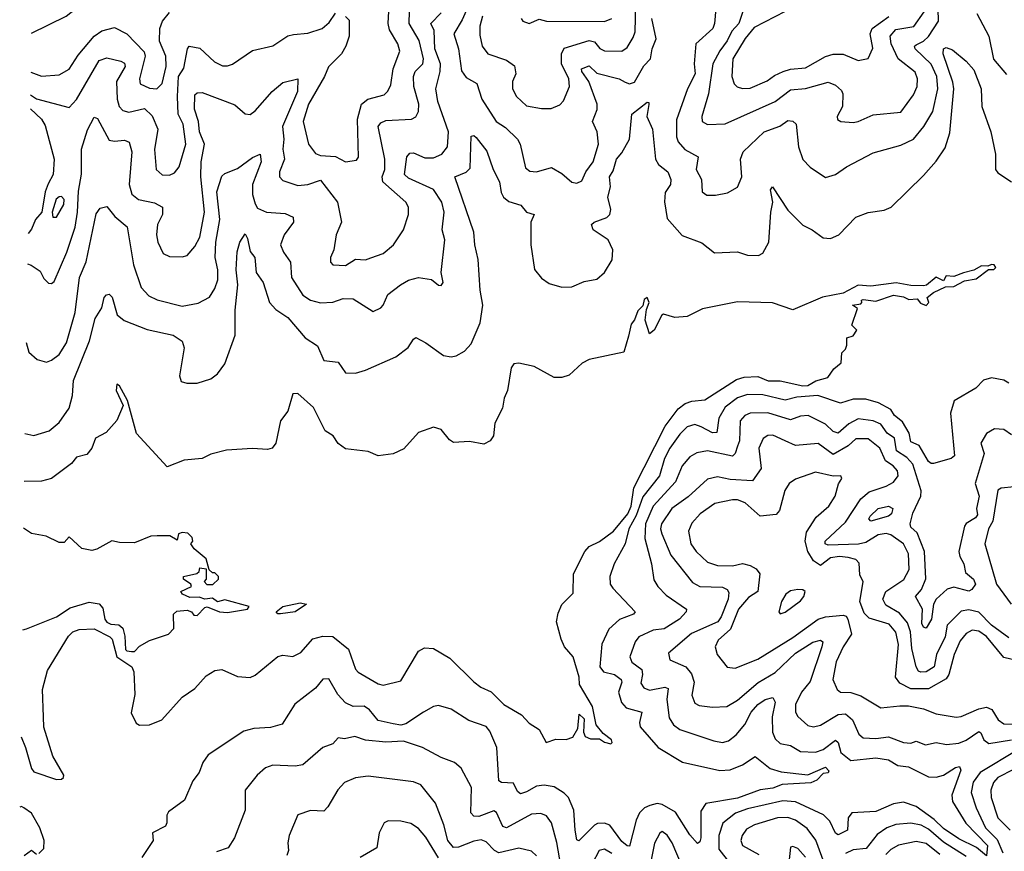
# Model space of a CAD drawing. Extents: x 1690054 to 1842981, y 782881 to 914114.
# Tile 285 of 656: x 1694018 to 1697936, y 891641 to 894951. Entities that reach past the tile are written whole.
import ezdxf

# ---------------------------------------------------------------- set-up
doc = ezdxf.new("R2010")
doc.units = 0

msp = doc.modelspace()

# ---------------------------------------------------------------- linework, layer by layer
at = {"layer": '0CON10XD'}
for points in [[(1694064.9, 894896.7), (1694203.3, 894965), (1694265, 895013.3), (1694306.1, 895033.9), (1694375, 895041.1), (1694395, 895049.2), (1694410, 895065), (1694410, 895075), (1694355, 895148), (1694345, 895156.9), (1694325, 895160.8), (1694310.9, 895149.1), (1694306.2, 895115), (1694288.1, 895081.9), (1694227.3, 895042.7), (1694165.9, 895044.1), (1694105, 895067.5), (1694070.1, 895067.2)], [(1696788.9, 894995), (1696783.6, 894935), (1696776.4, 894915), (1696708.9, 894855), (1696701.9, 894775), (1696706, 894735), (1696675.7, 894675), (1696631.5, 894551.5), (1696632.4, 894485), (1696638.3, 894465), (1696665, 894434), (1696718.5, 894405), (1696710.8, 894355), (1696730.9, 894315), (1696734.4, 894265), (1696752.7, 894252.7), (1696787, 894253), (1696835, 894262.2), (1696875, 894284.4), (1696891.6, 894325), (1696886.8, 894395), (1696897.7, 894425), (1696980.8, 894505), (1697042.7, 894527.3), (1697075, 894550), (1697095, 894547.5), (1697107.5, 894535), (1697117.8, 894445), (1697134.7, 894394.7), (1697163.7, 894363.7), (1697225, 894323.1), (1697265, 894334.4), (1697308.6, 894365), (1697415, 894421.3), (1697525, 894451.3), (1697575, 894475.4), (1697615.8, 894525), (1697651.9, 894585), (1697671.6, 894675), (1697668.2, 894725), (1697645, 894774.2), (1697581.2, 894835), (1697579.3, 894845), (1697585, 894851.1), (1697615, 894865.6), (1697635, 894884.3), (1697674.5, 894945), (1697670, 895095)], [(1695315, 894963.4), (1695328.9, 894948.9), (1695329.7, 894885), (1695316.3, 894845), (1695298.5, 894815), (1695247.1, 894762.9), (1695231.8, 894725), (1695167.8, 894615), (1695146.6, 894545), (1695167.9, 894455), (1695195, 894418.1), (1695215, 894410), (1695275, 894406.8), (1695315, 894385.6), (1695358, 894392), (1695366.9, 894403.1), (1695362.4, 894555), (1695378.9, 894615), (1695403.1, 894635), (1695468.8, 894651.2), (1695483.9, 894666.1), (1695495, 894692), (1695504.2, 894755), (1695530.7, 894825), (1695523.4, 894855), (1695490.3, 894910.3), (1695484.4, 894935), (1695490.2, 895035)], [(1695859.8, 894965), (1695849, 894925), (1695848.7, 894888.7), (1695859.1, 894845), (1695881.8, 894815), (1695955, 894790), (1695986.8, 894766.8), (1695993.1, 894735), (1695978.8, 894705), (1695980, 894675), (1695995.5, 894645), (1696035, 894607.5), (1696095, 894596.7), (1696133.4, 894596.6), (1696167.6, 894612.4), (1696182.1, 894627.9), (1696206.8, 894685), (1696203.2, 894715), (1696173.9, 894775), (1696174.3, 894815), (1696185, 894837.7), (1696285, 894867.3), (1696305, 894862.7), (1696326.3, 894836.3), (1696345, 894827.2), (1696414.1, 894825.9), (1696435, 894840.5), (1696459.8, 894880.2), (1696467.3, 894902.7), (1696470.4, 895009.6)], [(1694044, 893665.8), (1694055, 893627.5), (1694088.1, 893598.1), (1694125, 893588.2), (1694145, 893595.5), (1694175, 893618.5), (1694205, 893664.4), (1694239.6, 893785), (1694255.7, 893925), (1694282.9, 893987.1), (1694322.2, 894177.8), (1694339.1, 894200.9), (1694365, 894207.1), (1694397.2, 894167.3), (1694446, 894126), (1694471.2, 893975), (1694502, 893885), (1694532.2, 893852.2), (1694565, 893835.4), (1694665, 893810.4), (1694728, 893822), (1694774, 893846), (1694795, 893881.4), (1694806.2, 893915), (1694807.4, 893955), (1694796.3, 894005), (1694798.9, 894065), (1694814.3, 894155), (1694802.8, 894265), (1694822.2, 894327.8), (1694835, 894339.2), (1694885, 894357.9), (1694945, 894402.4), (1694975, 894415.6), (1694978.6, 894385), (1694945.2, 894295), (1694944.8, 894255), (1694955, 894217.5), (1694965, 894200.9), (1695000, 894185), (1695075, 894178.8), (1695107.1, 894165), (1695107.5, 894145), (1695070.6, 894095), (1695056.4, 894055), (1695067.5, 894025), (1695095.7, 893985.7), (1695099.7, 893925), (1695145.4, 893855), (1695175, 893834.7), (1695215, 893823.3), (1695265, 893827.1), (1695305, 893840.8), (1695345, 893840), (1695425, 893789.2), (1695455.4, 893804.6), (1695465.3, 893814.7), (1695482.6, 893857.4), (1695534.1, 893895.9), (1695565, 893914.5), (1695605, 893924.5), (1695656.9, 893916.9), (1695685, 893893.8), (1695695, 893893.3), (1695703.3, 893905), (1695695.6, 893945), (1695710, 894075), (1695700, 894115), (1695707.2, 894185), (1695698.2, 894225), (1695664.6, 894275), (1695565, 894320), (1695550, 894335), (1695559.3, 894405), (1695570.8, 894419.3), (1695585, 894420.6), (1695630.6, 894400.6), (1695665, 894400.5), (1695698.5, 894415), (1695720.5, 894445), (1695724.4, 894505), (1695681.7, 894625), (1695673.8, 894675), (1695692.1, 894745), (1695693.4, 894775), (1695670, 894835), (1695667.1, 894907.1), (1695654.5, 894935), (1695695, 894977.8)], [(1694049.2, 893978.5), (1694064.1, 893974.1), (1694100.2, 893950.2), (1694115, 893921.2), (1694132.7, 893902.7), (1694145, 893901.2), (1694155, 893908.8), (1694206.3, 894025), (1694239.4, 894125), (1694249, 894185), (1694252.2, 894267.8), (1694264.5, 894335.5), (1694264.3, 894435.7), (1694287.8, 894512.2), (1694315, 894562.5), (1694327.8, 894557.8), (1694375, 894471.5), (1694395, 894466.6), (1694435, 894471.8), (1694453.9, 894463.9), (1694464.7, 894425), (1694454.4, 894295), (1694465, 894256.9), (1694490.6, 894235), (1694555, 894221.4), (1694586.8, 894205), (1694586.7, 894175), (1694566.6, 894135), (1694562.4, 894095), (1694568.7, 894065), (1694589.8, 894019.8), (1694615, 894008.1), (1694665, 894006.7), (1694685, 894011.9), (1694715, 894047.5), (1694735.8, 894085), (1694753.1, 894185), (1694739.2, 894325), (1694740.9, 894385), (1694753.2, 894455), (1694734.1, 894505), (1694730, 894545), (1694714.3, 894595), (1694715, 894651.9), (1694725, 894659.7), (1694745, 894660.9), (1694875, 894612.2), (1694915, 894575.7), (1694935, 894573.6), (1694955, 894587.3), (1695023.6, 894665), (1695065, 894701.1), (1695125.5, 894715.5), (1695123.2, 894665), (1695064.5, 894525), (1695068.8, 894475), (1695064.8, 894435), (1695072.4, 894395), (1695052.4, 894345), (1695052.3, 894325), (1695065, 894310.4), (1695125, 894290.7), (1695165, 894294.3), (1695215, 894312.2), (1695283.3, 894225), (1695298.5, 894145), (1695277.8, 894095), (1695267.8, 894035), (1695255.6, 894005), (1695255.6, 893985.6), (1695265, 893975.8), (1695315, 893972.3), (1695355, 893997.9), (1695395, 893995.6), (1695415, 894002.7), (1695465, 894020.5), (1695505.5, 894055), (1695545.6, 894114.4), (1695565.8, 894175), (1695565.3, 894205), (1695555.3, 894225), (1695463.4, 894305), (1695460.2, 894325), (1695471.4, 894355), (1695471.9, 894395), (1695444.7, 894525), (1695455, 894540.4), (1695475, 894550), (1695578, 894555), (1695595.3, 894564.7), (1695605.4, 894585), (1695607.1, 894615), (1695587, 894685), (1695584.8, 894725), (1695591.9, 894745), (1695621.9, 894775), (1695625.5, 894795), (1695608.2, 894868.2), (1695568.7, 894935), (1695568.9, 894985)], [(1694061.7, 894651.5), (1694085, 894635.6), (1694215, 894600.6), (1694245, 894633.6), (1694335, 894788.2), (1694365, 894799.3), (1694421.2, 894785), (1694435, 894777.7), (1694437.6, 894765), (1694403.8, 894705), (1694406.8, 894635), (1694414.8, 894604.8), (1694429, 894589), (1694452.8, 894582.8), (1694515, 894597.1), (1694545, 894567.5), (1694568.1, 894515), (1694554.7, 894434.7), (1694561.5, 894355), (1694585, 894333.3), (1694615, 894331.9), (1694635, 894340.8), (1694653.5, 894365), (1694680, 894455), (1694668.7, 894535), (1694649.1, 894575), (1694646.2, 894645), (1694649.7, 894725), (1694672, 894758), (1694685.9, 894834.1), (1694693.1, 894845), (1694735, 894837.9), (1694793.1, 894783.1), (1694825, 894767.3), (1694845, 894766.7), (1694865.8, 894774.3), (1694945, 894828.5), (1695025, 894846.4), (1695085, 894886.5), (1695107.9, 894892.1), (1695165, 894897.1), (1695222.5, 894915), (1695250, 894940), (1695275, 894976.7)], [(1694062.9, 894741.8), (1694105, 894726.5), (1694175, 894731.5), (1694215, 894753.6), (1694251.1, 894808.9), (1694314.9, 894885.1), (1694345, 894906.2), (1694395, 894919.3), (1694445, 894894.6), (1694513, 894823), (1694517.1, 894805), (1694495.3, 894715), (1694497.5, 894695), (1694535, 894678.2), (1694564.1, 894675.9), (1694585, 894696.9), (1694600.7, 894765), (1694600, 894805), (1694574.7, 894865), (1694576.5, 894915), (1694586.7, 894945), (1694615, 894978.7)], [(1695795, 894986.2), (1695779.5, 894950.5), (1695745.3, 894895), (1695763.8, 894835), (1695776.5, 894746.5), (1695795, 894721.2), (1695836.9, 894696.9), (1695856.7, 894635), (1695913.8, 894545), (1695951.7, 894521.7), (1695999.8, 894475), (1696010.2, 894455), (1696031.6, 894361.6), (1696048.1, 894348.1), (1696075, 894345.7), (1696135, 894362.1), (1696175, 894338.6), (1696215, 894304), (1696235, 894300), (1696255, 894308.8), (1696271.5, 894345), (1696300, 894385), (1696321.1, 894455), (1696316.3, 894505), (1696298.1, 894545), (1696316.3, 894593.7), (1696315.9, 894615), (1696283.2, 894705), (1696255.3, 894745), (1696254.4, 894755), (1696285, 894766.4), (1696315, 894738.5), (1696404, 894715), (1696428, 894702), (1696445, 894695.4), (1696465, 894702.1), (1696502.6, 894767.4), (1696528.1, 894795), (1696534.8, 894835), (1696550.7, 894875), (1696534.3, 894955)], [(1696014, 894955), (1696020, 894945), (1696045, 894935.7), (1696085, 894953.3), (1696114, 894945), (1696345, 894943.9), (1696374.4, 894955)], [(1696896.2, 894983.8), (1696879.6, 894935), (1696851.7, 894905), (1696834, 894866), (1696803.7, 894826.3), (1696776.8, 894775), (1696758.8, 894655), (1696732.1, 894565), (1696734.5, 894545), (1696755, 894533.1), (1696825, 894536.2), (1697024.5, 894625.5), (1697085, 894671.6), (1697145, 894677), (1697235, 894701.8), (1697265, 894690.5), (1697288.3, 894668.3), (1697293.9, 894655), (1697292.3, 894605), (1697271.9, 894565), (1697273.2, 894553.2), (1697285.7, 894545.7), (1697335, 894541.5), (1697354.6, 894545.4), (1697415, 894572.5), (1697525, 894582.3), (1697575, 894651.5), (1697590, 894685), (1697591.2, 894715), (1697582.2, 894742.2), (1697513.8, 894795), (1697486.7, 894855), (1697482.3, 894885), (1697505, 894911), (1697576, 894924), (1697618.1, 894981.9)], [(1697065, 894982.6), (1696940.8, 894919.2), (1696905, 894875.9), (1696856.7, 894795), (1696851.8, 894725), (1696860.9, 894695), (1696872.9, 894682.9), (1696895, 894676.8), (1696925, 894678.5), (1696993.3, 894706.7), (1697021.6, 894728.4), (1697056.1, 894743.9), (1697085, 894753.2), (1697145, 894758.9), (1697225, 894804.8), (1697255, 894813.5), (1697295, 894813.7), (1697355, 894788.5), (1697395, 894796.2), (1697412.7, 894837.3), (1697403.1, 894895), (1697410, 894915), (1697476.8, 894963.2)], [(1697827.6, 894975), (1697875.3, 894885), (1697894, 894794), (1697945, 894731.9)], [(1694038.4, 893304.6), (1694075, 893295.6), (1694135, 893314.4), (1694175, 893347.8), (1694215.7, 893404.3), (1694228.6, 893455), (1694232.8, 893515), (1694296.6, 893673.4), (1694318.4, 893761.6), (1694345, 893804.3), (1694354.8, 893845.2), (1694363.7, 893856.3), (1694375, 893858.7), (1694386.4, 893846.4), (1694406.7, 893776.7), (1694433.5, 893753.5), (1694525, 893718), (1694628.8, 893695), (1694665, 893672), (1694672.2, 893645), (1694654, 893534), (1694661.2, 893511.2), (1694684.1, 893504.1), (1694725, 893504.2), (1694779.1, 893520.9), (1694805, 893541.2), (1694835, 893581.2), (1694875.3, 893695), (1694875.9, 893795), (1694886.1, 893895), (1694879.2, 893955), (1694883.1, 894026.9), (1694894.2, 894065.7), (1694915, 894098.8), (1694925, 894080), (1694935, 894028), (1694953.9, 894003.9), (1694959.4, 893945), (1694986.9, 893905), (1695012.1, 893825), (1695037.4, 893797.4), (1695085.5, 893765), (1695154.2, 893684.2), (1695203, 893653), (1695228.8, 893595), (1695285, 893588.1), (1695315, 893545.7), (1695355, 893544.4), (1695395, 893555.6), (1695515, 893609.1), (1695564, 893646), (1695585, 893680), (1695595, 893686), (1695635, 893664.3), (1695705, 893614.3), (1695735, 893608.6), (1695755, 893612.5), (1695787.8, 893632.2), (1695815, 893660.8), (1695851.3, 893745), (1695860.8, 893815), (1695850.8, 893875), (1695843.3, 893996.7), (1695829.2, 894055), (1695825.8, 894105), (1695750, 894325), (1695795.5, 894344.5), (1695810.4, 894359.6), (1695815, 894486.7), (1695825, 894490), (1695835, 894482), (1695877.5, 894427.5), (1695902.2, 894355), (1695927.3, 894305), (1695933.6, 894263.6), (1695944, 894244), (1695965, 894227.8), (1696012.6, 894212.6), (1696035, 894184.4), (1696066, 894175), (1696052.1, 894145), (1696052.9, 894055), (1696066.6, 893956.6), (1696095, 893921.5), (1696125, 893901.1), (1696175, 893885.8), (1696215, 893887.1), (1696265, 893908.9), (1696315, 893918.1), (1696345.6, 893945), (1696375.3, 893994.7), (1696378.6, 894035), (1696359.4, 894075), (1696300.4, 894115), (1696294.1, 894135), (1696304.5, 894145.5), (1696355, 894163), (1696366.9, 894175), (1696370, 894195), (1696358.2, 894245), (1696369.5, 894285), (1696365.5, 894325), (1696380.5, 894349.5), (1696393.4, 894395), (1696415, 894420.9), (1696444.6, 894475), (1696453.8, 894575), (1696515, 894622.5), (1696521.7, 894621.7), (1696522.5, 894612.5), (1696514.5, 894565), (1696536, 894515), (1696548.8, 894395), (1696560.6, 894375), (1696596.9, 894345), (1696609.5, 894315), (1696607.8, 894295), (1696587, 894263), (1696584.1, 894225.9), (1696595, 894159.2), (1696655, 894092.1), (1696733, 894063), (1696783, 894023), (1696875, 894026.4), (1696915, 894013.3), (1696957.8, 894012.2), (1696975, 894022), (1697000, 894065), (1697006.7, 894185), (1697015.5, 894225), (1697005.9, 894274.1), (1697014.3, 894285.7), (1697075, 894193.3), (1697135, 894132.9), (1697172, 894115), (1697215, 894082.9), (1697245, 894080.6), (1697277.5, 894095), (1697345, 894164.4), (1697395, 894183.6), (1697457.9, 894192.1), (1697486, 894204), (1697615, 894330), (1697665, 894387.3), (1697701.2, 894441.2), (1697719.6, 894500.4), (1697735.1, 894675), (1697731.4, 894701.4), (1697692.6, 894815), (1697694.6, 894835), (1697705, 894840.6), (1697730.2, 894830.2), (1697785, 894786.2), (1697815, 894750.8), (1697844.5, 894675.5), (1697847.1, 894605), (1697883.1, 894505), (1697900.8, 894415), (1697901.4, 894355), (1697910.9, 894340.9), (1697965, 894305.8)], [(1694061, 894596.5), (1694105.4, 894555.4), (1694119.9, 894529.9), (1694155.6, 894395), (1694152.1, 894335), (1694132.2, 894297.8), (1694120.3, 894265), (1694106.1, 894185), (1694081.7, 894155), (1694065, 894117.5), (1694051.6, 894099.2)], [(1694165, 894164.3), (1694194.1, 894215), (1694195.1, 894235), (1694185, 894246.8), (1694175, 894246.4), (1694163.8, 894236.2), (1694147.9, 894185), (1694150.8, 894165), (1694165, 894164.3)], [(1694023.9, 892097), (1694041, 892055), (1694065, 891971.4), (1694075, 891957.1), (1694165, 891927.5), (1694185, 891928.8), (1694193.3, 891935), (1694194, 891945), (1694150.5, 892020.5), (1694114.7, 892135), (1694113.4, 892176.6), (1694108.9, 892285), (1694129.6, 892360.4), (1694212.3, 892497.7), (1694230, 892515), (1694255, 892524.2), (1694315, 892526.8), (1694376.7, 892495), (1694386.7, 892485), (1694404.8, 892414.8), (1694464.2, 892375), (1694472.6, 892355), (1694475.9, 892265), (1694461.9, 892191.9), (1694481.7, 892151.7), (1694495, 892143.3), (1694535, 892144.2), (1694583.3, 892165), (1694665.4, 892254.6), (1694715, 892288.9), (1694760.7, 892339.3), (1694795, 892360.8), (1694822.5, 892365), (1694885, 892337.5), (1694935, 892333.5), (1694955, 892342.2), (1695045, 892417.1), (1695065, 892422.6), (1695105, 892416.4), (1695136.9, 892433.1), (1695185, 892487.1), (1695225, 892497), (1695265, 892495.7), (1695326.3, 892446.3), (1695355, 892366), (1695365, 892354.4), (1695445, 892308.5), (1695465, 892303.1), (1695535, 892320), (1695605, 892437.5), (1695629.1, 892450.9), (1695665, 892448.1), (1695730.6, 892410.6), (1695825, 892315.8), (1695853.3, 892295), (1695895, 892276.5), (1695945, 892225.6), (1696014.7, 892184.7), (1696045, 892152), (1696085, 892126.2), (1696113.8, 892073.8), (1696151.7, 892088.3), (1696193, 892087), (1696220, 892095), (1696239.3, 892130.7), (1696245, 892187.5), (1696265, 892168.8), (1696262, 892115), (1696268.2, 892098.2), (1696289.2, 892089.2), (1696325, 892089.3), (1696345, 892076.1), (1696370.7, 892069.3), (1696376.2, 892075), (1696372.7, 892085), (1696340, 892110), (1696312.1, 892145), (1696297.4, 892217.4), (1696246.4, 892305), (1696244.5, 892335), (1696220.7, 892415), (1696186.2, 892455), (1696173.6, 892485), (1696154.4, 892555), (1696160.9, 892589.1), (1696175, 892623.8), (1696220.8, 892669.2), (1696222.5, 892745), (1696266.7, 892835), (1696285, 892854.7), (1696325, 892874), (1696381.7, 892915), (1696438.6, 892985), (1696451.6, 893015), (1696461.9, 893088.1), (1696587.2, 893332.8), (1696638.5, 893401.5), (1696667, 893423), (1696692.7, 893432.7), (1696745, 893438.1), (1696871.2, 893518.8), (1696901.3, 893528.7), (1696955, 893530.3), (1696996.2, 893513.8), (1697043.9, 893513.9), (1697135, 893493.3), (1697154, 893495), (1697186.6, 893513.4), (1697233.6, 893526.4), (1697258.3, 893561.7), (1697287.5, 893585), (1697290, 893625), (1697305, 893640), (1697310, 893655), (1697310, 893685), (1697335, 893692.5), (1697350, 893715), (1697330, 893735), (1697351.7, 893801.7), (1697332.5, 893815), (1697365, 893820), (1697370, 893825), (1697367.5, 893835), (1697375, 893837.5), (1697425, 893830), (1697495, 893854.2), (1697535, 893847.3), (1697556.8, 893836.8), (1697589.6, 893839.6), (1697602.3, 893822.3), (1697625, 893813.6), (1697635.6, 893825), (1697629.2, 893845), (1697654, 893865), (1697702.1, 893887.9), (1697735, 893889.6), (1697778.4, 893911.6), (1697825, 893920), (1697873, 893957), (1697895, 893956.9), (1697902.2, 893965), (1697895.6, 893975), (1697885, 893976.5), (1697870.3, 893969.7), (1697845, 893970.6), (1697815, 893953.3), (1697773.6, 893943.6), (1697735, 893928.5), (1697705, 893930.8), (1697695, 893911.2), (1697665, 893925.8), (1697626.1, 893893.9), (1697615, 893891.1), (1697565, 893892.3), (1697505.9, 893904.1), (1697405, 893889.8), (1697355, 893894.8), (1697295, 893861.8), (1697213.3, 893846.8), (1697095, 893795.7), (1697013.7, 893823.7), (1696875, 893827.5), (1696735, 893800.6), (1696675, 893770), (1696625, 893766.2), (1696580.7, 893779.3), (1696573.3, 893775), (1696543.3, 893715), (1696525, 893700), (1696507.3, 893755), (1696512.5, 893797.5), (1696523.1, 893825), (1696515, 893845.8), (1696503.4, 893836.6), (1696497.5, 893812.5), (1696478.4, 893791.6), (1696465, 893756), (1696451.4, 893738.6), (1696440.8, 893690.8), (1696422.5, 893627.5), (1696285, 893598.1), (1696256.6, 893583.4), (1696205, 893536.7), (1696175, 893526.7), (1696145, 893527.5), (1696065, 893570), (1696005, 893583.8), (1695985, 893580.8), (1695974.4, 893565), (1695959.4, 893475), (1695945.8, 893445), (1695939.2, 893405), (1695908.9, 893345), (1695903.5, 893295), (1695890, 893275), (1695865, 893261.1), (1695807.6, 893272.4), (1695745, 893268.8), (1695728.8, 893278.8), (1695695, 893320), (1695665, 893328.8), (1695605, 893308.6), (1695547.1, 893242.9), (1695505, 893222.5), (1695445, 893215.5), (1695405, 893231.9), (1695315, 893242.7), (1695285, 893264.2), (1695266, 893295), (1695233.3, 893315), (1695187.3, 893407.3), (1695125, 893463.3), (1695105, 893462.5), (1695085, 893392.5), (1695056, 893355), (1695037.1, 893265), (1695022.5, 893245), (1695005, 893240), (1694945, 893244.4), (1694841.7, 893238.3), (1694778.7, 893221.3), (1694745, 893204.4), (1694672.3, 893197.7), (1694605, 893171.2), (1694483.8, 893303.8), (1694447.9, 893435), (1694415, 893494.2), (1694405, 893500), (1694402.8, 893475), (1694430.5, 893415), (1694405, 893355.8), (1694361.8, 893308.2), (1694320, 893285), (1694305.6, 893245), (1694285, 893220), (1694245, 893210), (1694225, 893184.4), (1694145, 893124.5), (1694104.5, 893114.5), (1694035.5, 893112.7)], [(1697955, 893504.5), (1697935, 893515.7), (1697885.3, 893525.3), (1697853.7, 893516.3), (1697822.9, 893485), (1697736.6, 893433.4), (1697722.1, 893385), (1697737.6, 893215), (1697725, 893204.9), (1697655, 893185.2), (1697644.8, 893184.8), (1697635, 893192.9), (1697596.9, 893256.9), (1697565, 893270.4), (1697557.7, 893305), (1697530.6, 893350.6), (1697499.7, 893375), (1697485, 893399.7), (1697436.3, 893426.3), (1697385, 893441.2), (1697335, 893441), (1697285, 893425.2), (1697194.8, 893454.8), (1697111.1, 893448.9), (1697065, 893436.3), (1696975, 893457.9), (1696915, 893459.8), (1696875, 893445.8), (1696825, 893408.6), (1696800.2, 893365), (1696791.8, 893308.2), (1696775, 893307), (1696730.2, 893330.2), (1696705, 893340.3), (1696675, 893330), (1696645, 893300.8), (1696605.2, 893245), (1696584.2, 893205), (1696564, 893135), (1696497.8, 893052.2), (1696471.8, 892978.2), (1696441.8, 892925), (1696427.6, 892865), (1696383.8, 892785), (1696366.2, 892735), (1696368.2, 892705), (1696378.1, 892688.1), (1696467.8, 892595), (1696460.8, 892585), (1696405, 892564.3), (1696363.1, 892525), (1696334.3, 892465.7), (1696327.2, 892375), (1696342.1, 892355), (1696385, 892344.4), (1696411.7, 892325), (1696414.8, 892315), (1696400.9, 892275), (1696413.6, 892233.6), (1696431.8, 892211.8), (1696493.5, 892195), (1696484.6, 892154.6), (1696487.3, 892137.3), (1696558.9, 892055), (1696656.1, 891996.1), (1696805, 891963.2), (1696845, 891965.8), (1696895, 891985.3), (1696945, 892018.6), (1697005, 891971.5), (1697048.3, 891958.3), (1697155, 891945.7), (1697225, 891976.1), (1697238.3, 891961.7), (1697235.8, 891954.2), (1697215, 891950.9), (1697190.6, 891925), (1697166.4, 891913.6), (1697052.9, 891907.1), (1697015, 891893.2), (1696964.5, 891885.5), (1696875, 891853.2), (1696748, 891832), (1696728.3, 891801.8), (1696729.1, 891695), (1696725, 891679.2), (1696715, 891673.1), (1696685, 891706.9), (1696627.5, 891797.5), (1696575, 891827.9), (1696555, 891831.1), (1696526, 891824), (1696505, 891814.2), (1696484.8, 891795.2), (1696471, 891765), (1696445, 891662), (1696435, 891663.3), (1696415, 891680.7), (1696366.9, 891745), (1696345, 891753.8), (1696317.4, 891752.6), (1696305, 891745.9), (1696242.7, 891682.7), (1696235, 891687.5), (1696228.2, 891725), (1696223.9, 891805), (1696202.6, 891855), (1696185, 891872.2), (1696145, 891897.6), (1696105, 891904.8), (1696075, 891900.2), (1696035, 891877.5), (1696010.8, 891870.8), (1695998.9, 891878.9), (1695983.2, 891913.2), (1695935.5, 891915.5), (1695925, 891922), (1695917, 892055), (1695889.1, 892119.1), (1695875, 892137.5), (1695805, 892162), (1695735, 892207.1), (1695685, 892222.2), (1695665, 892218.2), (1695625, 892195.8), (1695555, 892148.9), (1695535, 892143.4), (1695505, 892148.7), (1695445, 892162.3), (1695410.3, 892205), (1695388.9, 892218.9), (1695345, 892218.3), (1695315, 892232), (1695284.8, 892264.8), (1695248.3, 892328.3), (1695225, 892326), (1695195, 892290), (1695112.9, 892227.1), (1695062.4, 892147.6), (1695015.9, 892134.1), (1694949.7, 892130.3), (1694910.2, 892119.8), (1694768.8, 892025), (1694746.7, 891995), (1694732, 891955), (1694707.6, 891922.4), (1694673.9, 891845), (1694611.1, 891798.9), (1694603.8, 891785), (1694604.4, 891755), (1694598, 891742), (1694546.7, 891715), (1694550, 891685), (1694505, 891616.2)], [(1697965, 893298.8), (1697935, 893319.3), (1697897.8, 893322.2), (1697865, 893304.4), (1697843.3, 893265), (1697856.2, 893225), (1697820.2, 893105), (1697835.8, 893055), (1697826.2, 893006.2), (1697829.1, 892980.9), (1697821.5, 892968.5), (1697785, 892946.4), (1697778.1, 892935), (1697755.3, 892835), (1697758.9, 892815), (1697775, 892785.8), (1697781.3, 892751.3), (1697813.9, 892725), (1697821.2, 892705), (1697806.8, 892683.2), (1697795, 892677), (1697735, 892692.6), (1697709.6, 892685), (1697664.7, 892645), (1697654.8, 892625), (1697647.2, 892565), (1697625, 892529.4), (1697615, 892533.3), (1697608.1, 892548.1), (1697610.4, 892605), (1697582.8, 892655), (1697606.5, 892683.4), (1697623.8, 892726.2), (1697618.4, 892835), (1697589, 892909), (1697565, 892931.6), (1697561.5, 892945), (1697572.4, 892987.6), (1697603.8, 893055), (1697605.6, 893075.6), (1697572.1, 893182.1), (1697548.8, 893208.8), (1697507.6, 893235), (1697498.8, 893285), (1697470, 893305), (1697445, 893341.4), (1697415, 893354.8), (1697355, 893362), (1697317.5, 893342.5), (1697275, 893304.8), (1697255, 893312.3), (1697225, 893341.3), (1697155.6, 893375.6), (1697125, 893372.9), (1697085, 893358), (1696995, 893386.9), (1696925.2, 893384.8), (1696903.8, 893376.2), (1696885.8, 893355), (1696882, 893275), (1696875, 893253.5)], [(1697955, 892490.8), (1697885, 892541.3), (1697835, 892593.1), (1697795, 892602), (1697765, 892597.6), (1697708.6, 892541.4), (1697701, 892495), (1697666, 892425), (1697657, 892375), (1697625.6, 892355), (1697604, 892354), (1697595, 892358.1), (1697585.9, 892375), (1697568.7, 892448.7), (1697563.2, 892515), (1697551.1, 892551.1), (1697518.9, 892588.9), (1697465, 892621.3), (1697452.8, 892645), (1697465, 892674.7), (1697536.6, 892723.4), (1697557.6, 892762.4), (1697554.8, 892825), (1697534.7, 892865), (1697485, 892900.4), (1697466.3, 892906.3), (1697435, 892900.4), (1697385, 892870.6), (1697356.4, 892863.6), (1697235, 892859.3), (1697224, 892865), (1697223, 892875), (1697305, 892950.8), (1697365.4, 893044.6), (1697398.7, 893071.3), (1697466.1, 893093.9), (1697495, 893110), (1697514.6, 893135), (1697511.3, 893155), (1697493.8, 893175), (1697463.8, 893195), (1697440.7, 893245), (1697395, 893283.3), (1697345, 893282.3), (1697314.7, 893255), (1697255, 893220.4), (1697195, 893264.7), (1697105, 893256.3), (1697064.6, 893275), (1697015, 893297.5), (1696995, 893296.7), (1696976.2, 893283.8), (1696960, 893245), (1696968.2, 893165), (1696935, 893115.3), (1696845, 893121.5), (1696795, 893132.2), (1696755, 893121.8), (1696678.6, 893051.4), (1696613.8, 893006.2), (1696572.6, 892945), (1696568.8, 892925), (1696573.2, 892905), (1696609.9, 892819.9), (1696695, 892710.8), (1696725, 892694.8), (1696815, 892692.6), (1696833.2, 892683.2), (1696840.7, 892670.7), (1696837, 892645), (1696809.5, 892575), (1696795.9, 892555), (1696692.2, 892507.8), (1696600.7, 892429.3), (1696605, 892403.3), (1696669.1, 892375), (1696692.2, 892347.8), (1696702.7, 892315), (1696693.1, 892263.1), (1696705, 892230.5), (1696722.2, 892222.2), (1696775, 892215.3), (1696832.7, 892217.3), (1696875, 892242.8), (1696956.5, 892313.5), (1697025, 892353.5), (1697105, 892429.8), (1697175, 892473.9), (1697205, 892481.5), (1697214.3, 892475), (1697210.8, 892455), (1697163.3, 892316.7), (1697129.8, 892275), (1697105.8, 892225), (1697105.3, 892195.3), (1697115, 892178.1), (1697155, 892142.7), (1697176.9, 892136.9), (1697205, 892142.9), (1697275, 892185.2), (1697305, 892188.8), (1697332.8, 892165), (1697357.9, 892107.9), (1697375, 892093.2), (1697425, 892089.8), (1697475, 892097.5), (1697535, 892074.1), (1697565, 892072.2), (1697585, 892079.3), (1697622.5, 892065), (1697665, 892073.9), (1697706.1, 892066.1), (1697755, 892071.9), (1697785, 892083.2), (1697835, 892117.8), (1697843.3, 892113.3), (1697855.3, 892085), (1697875, 892069.8), (1697965, 892084.8)], [(1696875, 893253.5), (1696865.2, 893224.8), (1696855, 893214.2), (1696755, 893235.2), (1696712.8, 893227.2), (1696685, 893210.9), (1696654.8, 893175.2), (1696628.6, 893111.4), (1696539.5, 893015), (1696508.7, 892945), (1696505.7, 892885.7), (1696532.1, 892785), (1696541.3, 892721.3), (1696557.7, 892695), (1696591.1, 892661.1), (1696671.5, 892605), (1696670, 892595), (1696644.2, 892565.8), (1696583.5, 892526.5), (1696538.5, 892521.5), (1696481.8, 892495), (1696467.6, 892475), (1696445.9, 892415), (1696454.5, 892394.5), (1696493.8, 892365), (1696496.7, 892345), (1696490.2, 892310.2), (1696501.5, 892291.5), (1696525, 892282.1), (1696585, 892295.2), (1696599.3, 892289.3), (1696593.7, 892245), (1696603.1, 892173.1), (1696620, 892145), (1696645.6, 892125.6), (1696780.6, 892080.6), (1696815, 892074.7), (1696838.3, 892081.7), (1696870, 892105), (1696904.3, 892145.7), (1696928.5, 892195), (1696955, 892226.3), (1696985, 892245.3), (1697015, 892253.3), (1697024.6, 892235), (1697012.8, 892177.2), (1697014.4, 892115), (1697025, 892089.1), (1697045, 892070), (1697085, 892061.9), (1697125, 892038.4), (1697185, 892035.7), (1697215, 892046.2), (1697265, 892083.9), (1697275, 892074.4), (1697285.3, 892035), (1697325, 892002.4), (1697425, 892013), (1697475.2, 892005.2), (1697512.4, 891982.4), (1697555, 891977.2), (1697635, 891937.5), (1697665, 891936.6), (1697695, 891943.8), (1697741.9, 891975), (1697758.5, 891978.5), (1697763.8, 891965), (1697728.1, 891865), (1697729.9, 891840.1), (1697783, 891753), (1697869.6, 891665), (1697865, 891623.8), (1697826.3, 891656.3), (1697755, 891691.4), (1697695, 891732.6), (1697657.4, 891767.4), (1697585, 891819.3), (1697535, 891836.5), (1697495, 891830.2), (1697425, 891799.6), (1697329.4, 891795), (1697314.7, 891775), (1697311.8, 891725), (1697275, 891706.4), (1697265, 891714.3), (1697242, 891762), (1697216.8, 891786.8), (1697105, 891838.1), (1697055, 891841.8), (1696915, 891810.6), (1696866.7, 891793.3), (1696816.5, 891753.5), (1696800.9, 891705), (1696799.8, 891649.8), (1696842.9, 891595)], [(1697995, 892398.4), (1697935, 892413), (1697865, 892495.8), (1697835, 892517), (1697808.3, 892521.8), (1697785, 892507.9), (1697761, 892479), (1697737.3, 892425), (1697716, 892345), (1697705, 892327.6), (1697635, 892288.2), (1697565, 892288.2), (1697520.8, 892310.8), (1697503.5, 892335), (1697514.8, 892465), (1697505, 892512.9), (1697478.5, 892545), (1697398.9, 892568.9), (1697378.8, 892588.8), (1697361.2, 892635), (1697374.3, 892714.3), (1697361.3, 892741.3), (1697358.3, 892788.2), (1697345, 892803.1), (1697315, 892811.2), (1697280, 892815), (1697245, 892808.8), (1697205, 892779), (1697177.2, 892797.2), (1697154.4, 892835), (1697143.6, 892875), (1697148.6, 892911.4), (1697188.3, 892971.7), (1697238.4, 893015), (1697262.7, 893055), (1697276.1, 893103.9), (1697290, 893125), (1697285.6, 893135.6), (1697255.6, 893134.4), (1697185, 893150.3), (1697105, 893122.1), (1697080, 893105), (1697063.2, 893076.8), (1697042.3, 892997.7), (1697028.2, 892981.8), (1696965, 892975.3), (1696905, 893027.9), (1696875, 893039.8), (1696855, 893040.2), (1696784.5, 893025), (1696726.2, 892985), (1696692.7, 892947.3), (1696680, 892915), (1696688.4, 892865), (1696710, 892835), (1696755, 892792.6), (1696795, 892778.2), (1696855, 892777.2), (1696895, 892786.1), (1696925, 892778.2), (1696948.5, 892765), (1696963.5, 892745), (1696955, 892675.6), (1696919, 892651), (1696878.5, 892605), (1696846.2, 892525), (1696798.2, 892481.8), (1696786, 892455), (1696793.2, 892425), (1696834.1, 892374.1), (1696865, 892370.4), (1696955, 892405.8), (1697095, 892492.9), (1697195, 892565.2), (1697225, 892574.4), (1697295, 892580.8), (1697306.7, 892576.7), (1697314.1, 892565), (1697328.1, 892505), (1697295.2, 892455), (1697267.8, 892395), (1697254.6, 892325), (1697271.1, 892285), (1697285, 892274.5), (1697325, 892273.2), (1697365, 892260.3), (1697445, 892212.3), (1697520.3, 892220.3), (1697555, 892220.8), (1697615, 892208.5), (1697665, 892188), (1697745, 892175.2), (1697765, 892177.6), (1697835, 892208), (1697865, 892214.8), (1697886.3, 892206.3), (1697912.2, 892165), (1697935, 892148.9), (1698015, 892147.2)], [(1697975, 893092), (1697923.9, 893086.1), (1697910.9, 893079.1), (1697891.2, 892955), (1697872.9, 892925), (1697858.6, 892865), (1697905.6, 892705), (1697964, 892625)], [(1697405, 892954.8), (1697397.5, 892965), (1697402.2, 892975), (1697434.2, 893005.8), (1697475, 893014.4), (1697492.2, 893005), (1697486.8, 892985), (1697475, 892974.9), (1697405, 892954.8)], [(1694030.2, 892522.6), (1694045, 892526.2), (1694164.2, 892575), (1694219.8, 892610.2), (1694295, 892632.3), (1694335, 892626.2), (1694349.5, 892609.5), (1694357.5, 892565), (1694365, 892552.8), (1694381.2, 892545), (1694412.8, 892542.8), (1694428.9, 892528.9), (1694437.3, 892497.3), (1694439.4, 892445), (1694445, 892438.6), (1694463.8, 892436.2), (1694475, 892436.7), (1694495, 892457.5), (1694535, 892480), (1694610, 892505), (1694631.7, 892528.3), (1694630, 892585), (1694643.6, 892596.4), (1694685, 892601.2), (1694702.5, 892595), (1694711.7, 892581.7), (1694725, 892580), (1694755, 892611.9), (1694765, 892614.4), (1694814, 892594), (1694845, 892591.8), (1694925, 892604.7), (1694931.4, 892615), (1694835, 892642.2), (1694805, 892634.4), (1694785, 892648.6), (1694755, 892644.4), (1694732.3, 892652.3), (1694695, 892651.3), (1694666.2, 892665), (1694660, 892675), (1694702.5, 892695), (1694700, 892705), (1694670, 892725), (1694670, 892735), (1694723.6, 892746.4), (1694732.5, 892755), (1694735, 892770), (1694760, 892765), (1694760, 892725), (1694752.5, 892715), (1694763, 892703), (1694787, 892703), (1694810, 892725), (1694810, 892735), (1694795, 892750), (1694785, 892750), (1694771.7, 892761.7), (1694760, 892805), (1694712.5, 892845), (1694700, 892865), (1694707.5, 892875), (1694705, 892890), (1694687, 892907), (1694665, 892910), (1694650, 892905), (1694645, 892880), (1694616.4, 892896.4), (1694565, 892896.7), (1694540, 892895), (1694475, 892868.8), (1694415, 892870), (1694385, 892876.7), (1694325, 892843.3), (1694305, 892838.8), (1694265, 892846.7), (1694215, 892892.5), (1694195, 892870), (1694175, 892870), (1694123.3, 892895), (1694065, 892906.7), (1694033.2, 892926.7)], [(1697045, 892586.7), (1697065, 892593.1), (1697125, 892638), (1697139.2, 892655), (1697143.8, 892675), (1697135, 892682), (1697115, 892683.8), (1697085, 892677.5), (1697067.5, 892665), (1697049.5, 892635), (1697038.8, 892595), (1697045, 892586.7)], [(1695055.9, 892585.9), (1695045, 892586.7), (1695038.8, 892595), (1695065, 892616.2), (1695135, 892630.4), (1695160, 892625), (1695115, 892594.7), (1695055.9, 892585.9)], [(1696172.2, 891585), (1696156.1, 891676.1), (1696134.7, 891755), (1696115, 891782.7), (1696091.9, 891791.9), (1696055, 891789.2), (1695955, 891735.3), (1695940.6, 891740.6), (1695916.1, 891796.1), (1695905, 891802.3), (1695845, 891780.3), (1695825, 891780.8), (1695814.1, 891795), (1695815.9, 891895.9), (1695775, 891972.9), (1695749.2, 891995), (1695695, 892015.4), (1695620.8, 892055), (1695545, 892079.5), (1695475, 892076.3), (1695395, 892083.7), (1695351.8, 892098.2), (1695311.2, 892088.8), (1695285, 892092.9), (1695265, 892069.4), (1695225, 892054.4), (1695145, 891985.4), (1695115, 891980.9), (1695025, 891984.4), (1694996.3, 891973.7), (1694962.9, 891945), (1694915.8, 891885), (1694915.6, 891805), (1694872.9, 891695), (1694848.1, 891655), (1694801.1, 891638.9)], [(1697989.6, 892045), (1697840.9, 891955), (1697812.8, 891917.2), (1697804.8, 891875), (1697824.1, 891815), (1697861.9, 891735), (1697907.8, 891687.8), (1697931.1, 891635)], [(1696075, 891623.1), (1696055, 891642.1), (1696004.1, 891654.1), (1695925, 891635.6), (1695908.1, 891645), (1695875, 891679.7), (1695855, 891686.8), (1695825, 891682.2), (1695765, 891657.7), (1695745, 891656.9), (1695721.9, 891685), (1695706.3, 891746.3), (1695672.8, 891832.8), (1695615, 891905.5), (1695585, 891918.5), (1695405, 891940.4), (1695355, 891933.9), (1695310.6, 891915), (1695283.8, 891886.2), (1695245, 891818.8), (1695228.3, 891801.7), (1695175, 891804.5), (1695125, 891787.1), (1695090.3, 891705), (1695085.3, 891675), (1695088.5, 891645), (1695081.1, 891625)], [(1697973.2, 891966.8), (1697911.1, 891935), (1697894, 891915), (1697882.9, 891885), (1697884.4, 891855), (1697910.6, 891775), (1697960.2, 891725)], [(1694095, 891633.3), (1694115, 891653.3), (1694115.4, 891684.6), (1694098.8, 891735), (1694065, 891792.7), (1694035, 891814.5), (1694025, 891820), (1694018.3, 891816.9)], [(1695685.2, 891615), (1695635, 891698.2), (1695605, 891732.2), (1695575, 891751.9), (1695535, 891761.1), (1695485, 891762.9), (1695468.8, 891755), (1695449.2, 891715), (1695439.4, 891655), (1695372.8, 891617.2)], [(1697225, 891581.1), (1697186.4, 891686.4), (1697152.2, 891732.2), (1697105, 891765.7), (1697075, 891775.9), (1697034.3, 891774.3), (1696942.6, 891747.4), (1696910.2, 891729.8), (1696892.9, 891705), (1696888.4, 891685), (1696894.7, 891665), (1696959.4, 891629.4)], [(1697785, 891621), (1697695, 891677.6), (1697635, 891729.3), (1697605, 891745.4), (1697565, 891753), (1697505, 891747.7), (1697468.5, 891735), (1697431, 891709), (1697387.3, 891652.7), (1697335, 891647.2), (1697305, 891633.2)], [(1696674.5, 891534.5), (1696615, 891675.5), (1696595, 891705.6), (1696575, 891720), (1696565, 891714.2), (1696545, 891674.2), (1696516.9, 891533.1)], [(1697145, 891617.7), (1697115, 891652.2), (1697095, 891661.1), (1697085, 891658.6), (1697078.4, 891595)], [(1697679.3, 891629.3), (1697625, 891672.2), (1697585, 891680.8), (1697515, 891665.7), (1697485, 891648.2), (1697465, 891628.4)], [(1694036.7, 891625), (1694065, 891645.8), (1694085, 891630)], [(1696375, 891632.9), (1696345, 891650.3), (1696324, 891645), (1696240, 891485)]]:
    msp.add_lwpolyline(points, dxfattribs=at)

doc.saveas('drawing.dxf')
